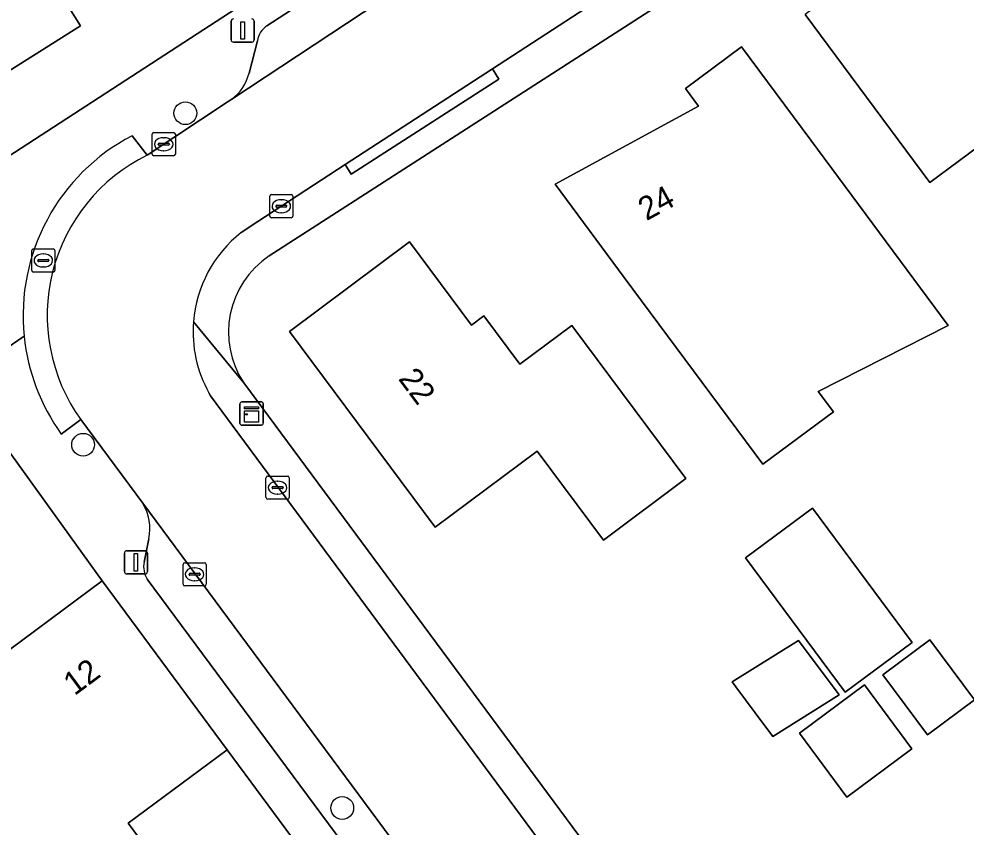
# Model space of a CAD drawing. Extents: x 157767 to 159172, y 387839 to 389425.
# Drawn here: x 158206.93 to 158247.71, y 388897.61 to 388932.4 of the extents above; entities that cross this region are included whole.
import ezdxf

# ---------------------------------------------------------------- set-up
doc = ezdxf.new("R2010")
doc.units = 0
for name, color, linetype in [('IMGEO_Boom', 7, 'Continuous'), ('IMGEO_Erf', 7, 'Continuous'), ('IMGEO_Kast', 7, 'Continuous'), ('IMGEO_Kolk', 7, 'Continuous'), ('IMGEO_Lichtmast', 7, 'Continuous'), ('IMGEO_Pand', 7, 'Continuous'), ('IMGEO_Pand_nummerreeks', 7, 'Continuous'), ('IMGEO_Parkeervlak_open', 7, 'Continuous'), ('IMGEO_Rijbaan_lokaal_open', 7, 'Continuous'), ('IMGEO_Rioolput', 7, 'Continuous'), ('IMGEO_Voetpad_open', 7, 'Continuous')]:
    doc.layers.add(name, color=color, linetype=linetype)

msp = doc.modelspace()

# ---------------------------------------------------------------- linework, layer by layer
at = {"layer": 'IMGEO_Boom'}
for centre in [(158214.092, 388928.344), (158209.689, 388914.074), (158220.85, 388898.435)]:
    msp.add_circle(centre, 0.489, dxfattribs=at)
at = {"layer": 'IMGEO_Erf'}
for points in [[(158298.343, 388968.848), (158287.228, 388963.285), (158276.781, 388958.057), (158260.644, 388949.082), (158247.703, 388941.521), (158217.704, 388922.198)], [(158162.724, 388894.754), (158197.947, 388920.815), (158197.869, 388920.914), (158200.248, 388922.459), (158200.285, 388922.483), (158241.767, 388949.419)], [(158263.752, 388936.523), (158257.827, 388932.126), (158255.822, 388930.638), (158262.458, 388921.696), (158264.115, 388919.436), (158257.74, 388914.683), (158252.944, 388911.124), (158248.172, 388917.554), (158251.376, 388919.931), (158253.774, 388916.699), (158255.366, 388917.882), (158257.555, 388919.509), (158250.704, 388928.741), (158246.151, 388925.362), (158243.76, 388928.584), (158240.781, 388932.599)], [(158216.607, 388916.741), (158232.096, 388895.814), (158240.436, 388884.544), (158248.771, 388873.283), (158251.619, 388872.869), (158308.503, 388914.903), (158311.764, 388910.605), (158310.078, 388908.525)], [(158258.094, 388843.884), (158215.899, 388900.933), (158211.631, 388897.774), (158218.094, 388889.041), (158221.172, 388891.318), (158223.45, 388888.239), (158216.532, 388883.12), (158220.168, 388878.108), (158223.899, 388873.065), (158230.855, 388878.213), (158233.037, 388875.265), (158235.295, 388872.213), (158228.324, 388867.055), (158232.014, 388862.068), (158235.752, 388857.017), (158242.723, 388862.176), (158244.923, 388859.202), (158247.198, 388856.128), (158240.197, 388850.947), (158243.894, 388845.951), (158247.615, 388840.923), (158247.722, 388841.002)]]:
    msp.add_lwpolyline(points, dxfattribs=at)
for points in [[(158209.582, 388932.108), (158199.438, 388925.715), (158197.731, 388928.423), (158196.772, 388929.945), (158196.025, 388931.13), (158193.878, 388934.537), (158191.604, 388938.146), (158189.691, 388941.18), (158199.717, 388947.502), (158201.63, 388944.469), (158201.745, 388944.541), (158206.916, 388936.338)], [(158241.344, 388916.368), (158241.999, 388915.485), (158238.96, 388913.23), (158232.994, 388921.27), (158230.014, 388925.285), (158236.192, 388928.654), (158235.63, 388929.411), (158238.045, 388931.203), (158241.025, 388927.188), (158246.944, 388919.211)], [(158232.098, 388909.971), (158229.247, 388913.802), (158224.844, 388910.524), (158218.572, 388918.951), (158223.748, 388922.804), (158226.414, 388919.221), (158226.953, 388919.622), (158228.498, 388917.547), (158230.736, 388919.212), (158235.647, 388912.613)], [(158156.023, 388881.014), (158155.865, 388880.897), (158162.053, 388872.377), (158167.202, 388876.188), (158162.071, 388883.122), (158165.097, 388885.36), (158168.086, 388887.572), (158173.217, 388880.638), (158178.266, 388884.374), (158183.249, 388888.061), (158178.096, 388895.025), (158181.147, 388897.282), (158184.145, 388899.501), (158189.302, 388892.533), (158194.355, 388896.272), (158199.343, 388899.963), (158194.2, 388906.913), (158197.248, 388909.169), (158200.253, 388911.392), (158205.406, 388904.429), (158210.515, 388908.209), (158204.311, 388916.804)], [(158242.505, 388903.414), (158238.214, 388909.197), (158241.096, 388911.336), (158245.387, 388905.553)], [(158239.385, 388901.517), (158238.633, 388902.531), (158237.803, 388903.649), (158237.64, 388903.869), (158240.502, 388905.651), (158242.247, 388903.3)], [(158248.077, 388903.085), (158246.054, 388901.584), (158244.132, 388904.174), (158246.155, 388905.676)], [(158245.383, 388900.981), (158242.577, 388898.899), (158240.536, 388901.649), (158243.342, 388903.731)]]:
    msp.add_lwpolyline(points, close=True, dxfattribs=at)
msp.add_arc((158219.89, 388918.92), 3.94, 123.6963, 213.5708, dxfattribs=at)
at = {"layer": 'IMGEO_Kast'}
for p, q in [((158216.445, 388914.992), (158216.445, 388915.833)), ((158216.445, 388915.833), (158216.445, 388914.992)), ((158216.52, 388915.917), (158217.361, 388915.917)), ((158217.361, 388915.917), (158216.52, 388915.917)), ((158217.445, 388915.842), (158217.445, 388915.001)), ((158217.445, 388915.001), (158217.445, 388915.842)), ((158217.37, 388914.917), (158216.529, 388914.917)), ((158216.529, 388914.917), (158217.37, 388914.917))]:
    msp.add_line(p, q, dxfattribs=at)
for points in [[(158216.64, 388915.707), (158217.24, 388915.707), (158217.24, 388915.622), (158216.64, 388915.622), (158216.64, 388915.707)], [(158216.64, 388915.532), (158217.24, 388915.532), (158217.24, 388915.043), (158216.64, 388915.043), (158216.64, 388915.532)]]:
    msp.add_lwpolyline(points, dxfattribs=at)
msp.add_circle((158216.724, 388915.381), 0.0377, dxfattribs=at)
for centre, start, end in [((158216.523, 388915.839), 92.4484, 184.2845), ((158216.523, 388915.839), 92.4484, 184.2845), ((158217.367, 388915.839), 2.4484, 94.2845), ((158217.367, 388915.839), 2.4484, 94.2845), ((158216.523, 388914.995), 182.4484, 274.2845), ((158216.523, 388914.995), 182.4484, 274.2845), ((158217.367, 388914.995), 272.4484, 4.2845), ((158217.367, 388914.995), 272.4484, 4.2845)]:
    msp.add_arc(centre, 0.0779, start, end, dxfattribs=at)
at = {"layer": 'IMGEO_Kolk'}
for p, q in [((158212.66, 388926.584), (158212.66, 388927.436)), ((158212.735, 388927.51), (158213.587, 388927.51)), ((158213.148, 388927.29), (158213.173, 388927.29)), ((158213.661, 388927.436), (158213.661, 388926.584)), ((158212.919, 388927.004), (158212.919, 388927.016)), ((158213.357, 388926.967), (158212.959, 388926.967)), ((158212.962, 388927.053), (158213.36, 388927.053)), ((158213.403, 388927.016), (158213.403, 388927.004)), ((158213.587, 388926.51), (158212.735, 388926.51)), ((158213.171, 388926.73), (158213.146, 388926.73)), ((158217.725, 388923.916), (158217.725, 388924.768)), ((158217.8, 388924.842), (158218.652, 388924.842)), ((158218.726, 388924.768), (158218.726, 388923.916)), ((158217.984, 388924.336), (158217.984, 388924.348)), ((158218.027, 388924.385), (158218.425, 388924.385)), ((158218.213, 388924.622), (158218.238, 388924.622)), ((158218.468, 388924.348), (158218.468, 388924.336)), ((158218.422, 388924.299), (158218.024, 388924.299)), ((158218.236, 388924.062), (158218.211, 388924.062)), ((158218.652, 388923.842), (158217.8, 388923.842)), ((158217.565, 388911.799), (158217.565, 388912.651)), ((158217.64, 388912.725), (158218.492, 388912.725)), ((158218.566, 388912.651), (158218.566, 388911.799)), ((158217.824, 388912.219), (158217.824, 388912.231)), ((158218.262, 388912.182), (158217.864, 388912.182)), ((158217.867, 388912.268), (158218.265, 388912.268)), ((158218.053, 388912.505), (158218.078, 388912.505)), ((158218.308, 388912.231), (158218.308, 388912.219)), ((158218.492, 388911.725), (158217.64, 388911.725)), ((158218.076, 388911.945), (158218.051, 388911.945)), ((158213.991, 388908.069), (158213.991, 388908.921)), ((158214.066, 388908.995), (158214.918, 388908.995)), ((158214.992, 388908.921), (158214.992, 388908.069)), ((158214.25, 388908.489), (158214.25, 388908.501)), ((158214.688, 388908.452), (158214.29, 388908.452)), ((158214.293, 388908.538), (158214.691, 388908.538)), ((158214.479, 388908.775), (158214.504, 388908.775)), ((158214.734, 388908.501), (158214.734, 388908.489)), ((158214.502, 388908.215), (158214.477, 388908.215)), ((158214.918, 388907.995), (158214.066, 388907.995))]:
    msp.add_line(p, q, dxfattribs=at)
for points in [[(158212.66, 388926.584), (158212.66, 388927.436)], [(158212.735, 388927.51), (158213.587, 388927.51)], [(158213.661, 388927.436), (158213.661, 388926.584)], [(158213.587, 388926.51), (158212.735, 388926.51)], [(158217.725, 388923.916), (158217.725, 388924.768)], [(158217.8, 388924.842), (158218.652, 388924.842)], [(158218.726, 388924.768), (158218.726, 388923.916)], [(158218.652, 388923.842), (158217.8, 388923.842)], [(158217.565, 388911.799), (158217.565, 388912.651)], [(158217.64, 388912.725), (158218.492, 388912.725)], [(158218.566, 388912.651), (158218.566, 388911.799)], [(158218.492, 388911.725), (158217.64, 388911.725)], [(158213.991, 388908.069), (158213.991, 388908.921)], [(158214.066, 388908.995), (158214.918, 388908.995)], [(158214.992, 388908.921), (158214.992, 388908.069)], [(158214.918, 388907.995), (158214.066, 388907.995)]]:
    msp.add_lwpolyline(points, dxfattribs=at)
for centre, radius, start, end in [((158212.737, 388927.434), 0.0765, 91.552, 178.448), ((158212.737, 388927.434), 0.0765, 91.552, 178.448), ((158213.585, 388927.434), 0.0765, 1.552, 88.448), ((158213.585, 388927.434), 0.0765, 1.552, 88.448), ((158212.959, 388927.013), 0.0403, 85.8775, 175.7526), ((158212.956, 388927.003), 0.0366, 178.938, 274.7102), ((158213.36, 388927.01), 0.043, 264.8664, 352.4533), ((158213.364, 388927.015), 0.0386, 1.7309, 96.639), ((158212.737, 388926.586), 0.0765, 181.552, 268.448), ((158212.737, 388926.586), 0.0765, 181.552, 268.448), ((158213.585, 388926.586), 0.0765, 271.552, 358.448), ((158213.585, 388926.586), 0.0765, 271.552, 358.448), ((158217.802, 388924.766), 0.0765, 91.552, 178.448), ((158217.802, 388924.766), 0.0765, 91.552, 178.448), ((158218.65, 388924.766), 0.0765, 1.552, 88.448), ((158218.65, 388924.766), 0.0765, 1.552, 88.448), ((158218.024, 388924.345), 0.0403, 85.8775, 175.7526), ((158218.021, 388924.335), 0.0366, 178.938, 274.7102), ((158218.425, 388924.342), 0.043, 264.8664, 352.4533), ((158218.429, 388924.347), 0.0386, 1.7309, 96.639), ((158217.802, 388923.918), 0.0765, 181.552, 268.448), ((158217.802, 388923.918), 0.0765, 181.552, 268.448), ((158218.65, 388923.918), 0.0765, 271.552, 358.448), ((158218.65, 388923.918), 0.0765, 271.552, 358.448), ((158217.642, 388912.649), 0.0765, 91.552, 178.448), ((158217.642, 388912.649), 0.0765, 91.552, 178.448), ((158218.49, 388912.649), 0.0765, 1.552, 88.448), ((158218.49, 388912.649), 0.0765, 1.552, 88.448), ((158217.864, 388912.228), 0.0403, 85.8775, 175.7526), ((158217.861, 388912.218), 0.0366, 178.938, 274.7102), ((158218.265, 388912.225), 0.043, 264.8664, 352.4533), ((158218.269, 388912.23), 0.0386, 1.7309, 96.639), ((158217.642, 388911.801), 0.0765, 181.552, 268.448), ((158217.642, 388911.801), 0.0765, 181.552, 268.448), ((158218.49, 388911.801), 0.0765, 271.552, 358.448), ((158218.49, 388911.801), 0.0765, 271.552, 358.448), ((158214.068, 388908.919), 0.0765, 91.552, 178.448), ((158214.068, 388908.919), 0.0765, 91.552, 178.448), ((158214.916, 388908.919), 0.0765, 1.552, 88.448), ((158214.916, 388908.919), 0.0765, 1.552, 88.448), ((158214.29, 388908.498), 0.0403, 85.8775, 175.7526), ((158214.287, 388908.488), 0.0366, 178.938, 274.7102), ((158214.691, 388908.495), 0.043, 264.8664, 352.4533), ((158214.695, 388908.5), 0.0386, 1.7309, 96.639), ((158214.068, 388908.071), 0.0765, 181.552, 268.448), ((158214.068, 388908.071), 0.0765, 181.552, 268.448), ((158214.916, 388908.071), 0.0765, 271.552, 358.448), ((158214.916, 388908.071), 0.0765, 271.552, 358.448)]:
    msp.add_arc(centre, radius, start, end, dxfattribs=at)
for centre, major_axis, ratio, start_param, end_param in [((158213.147, 388927.01), (-0.387, 0.002), 0.722429, 4.712389, 7.853982), ((158213.172, 388927.01), (-0.39, 0.002), 0.717154, 1.570796, 4.712389), ((158218.212, 388924.342), (-0.387, 0.002), 0.722429, 4.712389, 7.853982), ((158218.237, 388924.342), (-0.39, 0.002), 0.717154, 1.570796, 4.712389), ((158218.052, 388912.225), (-0.387, 0.002), 0.722429, 4.712389, 7.853982), ((158218.077, 388912.225), (-0.39, 0.002), 0.717154, 1.570796, 4.712389), ((158214.478, 388908.495), (-0.387, 0.002), 0.722429, 4.712389, 7.853982), ((158214.503, 388908.495), (-0.39, 0.002), 0.717154, 1.570796, 4.712389)]:
    msp.add_ellipse(centre, major_axis=major_axis, ratio=ratio, start_param=start_param, end_param=end_param, dxfattribs=at)
at = {"layer": 'IMGEO_Lichtmast'}
for p, q in [((158216.064, 388931.503), (158216.064, 388932.303)), ((158216.064, 388932.303), (158216.064, 388931.503)), ((158217.054, 388932.303), (158217.054, 388931.503)), ((158217.054, 388931.503), (158217.054, 388932.303)), ((158216.954, 388931.403), (158216.164, 388931.403)), ((158216.164, 388931.403), (158216.954, 388931.403)), ((158211.467, 388908.609), (158211.467, 388909.409)), ((158211.467, 388909.409), (158211.467, 388908.609)), ((158211.567, 388909.509), (158212.357, 388909.509)), ((158212.357, 388909.509), (158211.567, 388909.509)), ((158212.457, 388909.409), (158212.457, 388908.609)), ((158212.457, 388908.609), (158212.457, 388909.409)), ((158212.357, 388908.509), (158211.567, 388908.509)), ((158211.567, 388908.509), (158212.357, 388908.509))]:
    msp.add_line(p, q, dxfattribs=at)
for points in [[(158216.484, 388932.278), (158216.634, 388932.278), (158216.634, 388931.528), (158216.484, 388931.528), (158216.484, 388932.278)], [(158211.887, 388909.384), (158212.037, 388909.384), (158212.037, 388908.634), (158211.887, 388908.634), (158211.887, 388909.384)]]:
    msp.add_lwpolyline(points, dxfattribs=at)
for centre, start, end in [((158216.164, 388932.303), 90, 180), ((158216.164, 388932.303), 90, 180), ((158216.954, 388932.303), 0, 90), ((158216.954, 388932.303), 360, 90), ((158216.164, 388931.503), 180, 270), ((158216.164, 388931.503), 180, 270), ((158216.954, 388931.503), 270, 0), ((158216.954, 388931.503), 270, 0), ((158211.567, 388909.409), 90, 180), ((158211.567, 388909.409), 90, 180), ((158212.357, 388909.409), 0, 90), ((158212.357, 388909.409), 360, 90), ((158211.567, 388908.609), 180, 270), ((158211.567, 388908.609), 180, 270), ((158212.357, 388908.609), 270, 0), ((158212.357, 388908.609), 270, 0)]:
    msp.add_arc(centre, 0.1, start, end, dxfattribs=at)
at = {"layer": 'IMGEO_Pand'}
for points in [[(158206.916, 388936.338), (158201.745, 388944.541), (158201.63, 388944.469), (158199.717, 388947.502), (158189.691, 388941.18), (158191.604, 388938.146), (158193.878, 388934.537), (158196.025, 388931.13), (158196.772, 388929.945), (158197.731, 388928.423), (158199.438, 388925.715), (158209.582, 388932.108)], [(158255.822, 388930.638), (158252.522, 388935.085), (158251.695, 388936.199), (158249.542, 388939.1), (158240.781, 388932.599), (158243.76, 388928.584), (158246.151, 388925.362), (158250.704, 388928.741), (158257.555, 388919.509), (158255.366, 388917.882), (158253.774, 388916.699), (158251.376, 388919.931), (158248.172, 388917.554), (158252.944, 388911.124), (158257.74, 388914.683), (158264.115, 388919.436), (158262.458, 388921.696)], [(158232.994, 388921.27), (158238.96, 388913.23), (158241.999, 388915.485), (158241.344, 388916.368), (158246.944, 388919.211), (158241.025, 388927.188), (158238.045, 388931.203), (158235.63, 388929.411), (158236.192, 388928.654), (158230.014, 388925.285)], [(158232.098, 388909.971), (158235.647, 388912.613), (158230.736, 388919.212), (158228.498, 388917.547), (158226.953, 388919.622), (158226.414, 388919.221), (158223.748, 388922.804), (158218.572, 388918.951), (158224.844, 388910.524), (158229.247, 388913.802)], [(158218.094, 388889.041), (158211.631, 388897.774), (158215.899, 388900.933), (158210.515, 388908.209), (158205.406, 388904.429), (158200.253, 388911.392), (158197.248, 388909.169), (158214.226, 388886.234)], [(158242.505, 388903.414), (158245.387, 388905.553), (158241.096, 388911.336), (158238.214, 388909.197)], [(158238.633, 388902.531), (158239.385, 388901.517), (158242.247, 388903.3), (158240.502, 388905.651), (158237.64, 388903.869), (158237.803, 388903.649)], [(158244.132, 388904.174), (158246.054, 388901.584), (158248.077, 388903.085), (158246.155, 388905.676)], [(158240.536, 388901.649), (158242.577, 388898.899), (158245.383, 388900.981), (158243.342, 388903.731)]]:
    msp.add_lwpolyline(points, close=True, dxfattribs=at)
at = {"layer": 'IMGEO_Parkeervlak_open'}
for points in [[(158216.096, 388928.952), (158222.466, 388933.153), (158236.817, 388942.383), (158238.763, 388943.615), (158241.093, 388945.075), (158252.017, 388951.707), (158262.863, 388957.929)], [(158235.364, 388943.577), (158229.011, 388939.534), (158222.45, 388935.263), (158217.606, 388932.101)], [(158217.193, 388931.465), (158216.834, 388930.071)], [(158234.731, 388881.216), (158233.073, 388883.454), (158212.258, 388911.551)], [(158212.516, 388910.022), (158212.314, 388909.021)], [(158212.45, 388908.288), (158223.833, 388892.931), (158226.089, 388889.887), (158233.273, 388880.195), (158237.779, 388874.116), (158245.185, 388864.125), (158249.697, 388858.026), (158256.865, 388848.337), (158259.129, 388845.277), (158271.67, 388828.325)]]:
    msp.add_lwpolyline(points, dxfattribs=at)
for centre, radius, start, end in [((158218.114, 388931.319), 0.932, 123.0072, 170.9958), ((158214.896, 388930.546), 1.995, 306.9666, 346.2223), ((158210.485, 388910.466), 2.078, 347.6762, 31.4793), ((158213.305, 388908.826), 1.01, 168.8573, 212.1649)]:
    msp.add_arc(centre, radius, start, end, dxfattribs=at)
at = {"layer": 'IMGEO_Rijbaan_lokaal_open'}
for points in [[(158234.832, 388935.143), (158238.028, 388937.217), (158241.424, 388939.385), (158238.763, 388943.615), (158236.817, 388942.383), (158222.466, 388933.153), (158216.096, 388928.952), (158215.895, 388928.819), (158212.453, 388926.539)], [(158216.494, 388923.203), (158217.208, 388923.681), (158220.978, 388926.132), (158227.316, 388930.253), (158234.832, 388935.143)], [(158209.588, 388915.152), (158212.258, 388911.551), (158233.073, 388883.454), (158237.152, 388886.463), (158215.175, 388916.18), (158215.104, 388916.304)]]:
    msp.add_lwpolyline(points, dxfattribs=at)
for centre, radius, start, end in [((158215.827, 388919.636), 7.683, 116.0493, 215.7055), ((158219.855, 388918.939), 5.43, 128.2451, 175.5295), ((158219.854, 388918.933), 5.429, 175.468, 208.962)]:
    msp.add_arc(centre, radius, start, end, dxfattribs=at)
at = {"layer": 'IMGEO_Rioolput'}
for p, q in [((158207.475, 388921.58), (158207.475, 388922.432)), ((158207.55, 388922.506), (158208.402, 388922.506)), ((158208.476, 388922.432), (158208.476, 388921.58)), ((158207.734, 388922), (158207.734, 388922.012)), ((158208.172, 388921.963), (158207.774, 388921.963)), ((158207.777, 388922.049), (158208.175, 388922.049)), ((158207.963, 388922.286), (158207.988, 388922.286)), ((158208.218, 388922.012), (158208.218, 388922)), ((158208.402, 388921.506), (158207.55, 388921.506)), ((158207.986, 388921.726), (158207.961, 388921.726))]:
    msp.add_line(p, q, dxfattribs=at)
for points in [[(158207.475, 388921.58), (158207.475, 388922.432)], [(158207.55, 388922.506), (158208.402, 388922.506)], [(158208.476, 388922.432), (158208.476, 388921.58)], [(158208.402, 388921.506), (158207.55, 388921.506)]]:
    msp.add_lwpolyline(points, dxfattribs=at)
for centre, radius, start, end in [((158207.552, 388922.43), 0.0765, 91.552, 178.448), ((158207.552, 388922.43), 0.0765, 91.552, 178.448), ((158208.4, 388922.43), 0.0765, 1.552, 88.448), ((158208.4, 388922.43), 0.0765, 1.552, 88.448), ((158207.774, 388922.009), 0.0403, 85.8775, 175.7526), ((158207.771, 388921.999), 0.0366, 178.938, 274.7102), ((158208.175, 388922.006), 0.043, 264.8664, 352.4533), ((158208.179, 388922.011), 0.0386, 1.7309, 96.639), ((158207.552, 388921.582), 0.0765, 181.552, 268.448), ((158207.552, 388921.582), 0.0765, 181.552, 268.448), ((158208.4, 388921.582), 0.0765, 271.552, 358.448), ((158208.4, 388921.582), 0.0765, 271.552, 358.448)]:
    msp.add_arc(centre, radius, start, end, dxfattribs=at)
for centre, major_axis, ratio, start_param, end_param in [((158207.962, 388922.006), (-0.387, 0.002), 0.722429, 4.712389, 7.853982), ((158207.987, 388922.006), (-0.39, 0.002), 0.717154, 1.570796, 4.712389)]:
    msp.add_ellipse(centre, major_axis=major_axis, ratio=ratio, start_param=start_param, end_param=end_param, dxfattribs=at)
at = {"layer": 'IMGEO_Voetpad_open'}
for points in [[(158241.767, 388949.419), (158200.285, 388922.483), (158201.612, 388920.522), (158204.311, 388916.804), (158207.15, 388918.744)], [(158217.606, 388932.101), (158222.45, 388935.263), (158222.178, 388935.682), (158228.739, 388939.953), (158229.011, 388939.534), (158235.364, 388943.577)], [(158217.704, 388922.198), (158247.703, 388941.521)], [(158243.752, 388940.849), (158241.424, 388939.385), (158238.028, 388937.217), (158238.3, 388936.798), (158235.104, 388934.724), (158234.832, 388935.143), (158227.316, 388930.253), (158227.598, 388929.815), (158221.239, 388925.725), (158220.978, 388926.132), (158217.208, 388923.681), (158216.494, 388923.203)], [(158216.834, 388930.071), (158217.193, 388931.465)], [(158211.799, 388927.374), (158212.453, 388926.539), (158215.895, 388928.819), (158216.096, 388928.952)], [(158212.453, 388926.539), (158211.799, 388927.374)], [(158214.442, 388919.362), (158216.607, 388916.741)], [(158281.995, 388828.417), (158277.918, 388833.925), (158272.039, 388841.868), (158261.746, 388855.773), (158255.05, 388864.819), (158248.771, 388873.283), (158240.436, 388884.544), (158232.096, 388895.814), (158216.607, 388916.741), (158214.442, 388919.362)], [(158207.15, 388918.744), (158204.311, 388916.804), (158210.515, 388908.209), (158215.899, 388900.933), (158258.094, 388843.884), (158262.359, 388838.121), (158264.501, 388835.227), (158269.916, 388827.91), (158273.985, 388822.573)], [(158215.104, 388916.304), (158215.175, 388916.18), (158237.152, 388886.463), (158238.796, 388884.24), (158247.84, 388872.011), (158248.676, 388872.629), (158254.88, 388864.24), (158254.044, 388863.622), (158270.383, 388841.529), (158272.022, 388839.312), (158276.689, 388833.002), (158278.629, 388830.379), (158279.027, 388830.68), (158281.325, 388827.642), (158280.926, 388827.34), (158282.313, 388825.851), (158282.628, 388826.242), (158285.614, 388823.838), (158285.3, 388823.446)], [(158212.258, 388911.551), (158209.588, 388915.152), (158208.751, 388914.534)], [(158208.751, 388914.534), (158209.588, 388915.152)], [(158212.314, 388909.021), (158212.516, 388910.022)], [(158237.779, 388874.116), (158237.378, 388873.819), (158232.872, 388879.898), (158233.273, 388880.195), (158226.089, 388889.887), (158225.688, 388889.59), (158223.432, 388892.634), (158223.833, 388892.931), (158212.45, 388908.288)]]:
    msp.add_lwpolyline(points, dxfattribs=at)
msp.add_lwpolyline([(158220.978, 388926.132), (158221.239, 388925.725), (158227.598, 388929.815), (158227.316, 388930.253)], close=True, dxfattribs=at)
for centre, radius, start, end in [((158218.114, 388931.319), 0.932, 123.0072, 170.9958), ((158214.896, 388930.546), 1.995, 306.9666, 346.2223), ((158215.828, 388919.637), 8.723, 117.5046, 185.8725), ((158215.828, 388919.637), 8.723, 117.5046, 185.8725), ((158215.827, 388919.636), 7.683, 116.0493, 215.7055), ((158219.855, 388918.939), 5.43, 128.2451, 175.5295), ((158219.89, 388918.92), 3.94, 123.6963, 213.5708), ((158219.854, 388918.933), 5.429, 175.468, 208.962), ((158215.826, 388919.634), 8.722, 185.8573, 215.7848), ((158215.826, 388919.634), 8.722, 185.8573, 215.7848), ((158210.485, 388910.466), 2.078, 347.6762, 31.4793), ((158213.305, 388908.826), 1.01, 168.8573, 212.1649)]:
    msp.add_arc(centre, radius, start, end, dxfattribs=at)

# ---------------------------------------------------------------- texts
at = {"layer": 'IMGEO_Pand_nummerreeks'}
for s, rotation, p in [('24', 28.6046, (158233.947, 388923.694)), ('22', 306.6594, (158223.234, 388916.907)), ('12', 36.4967, (158209.317, 388903.244))]:
    msp.add_text(s, height=1, rotation=rotation, dxfattribs=at).set_placement(p)

doc.saveas('drawing.dxf')
